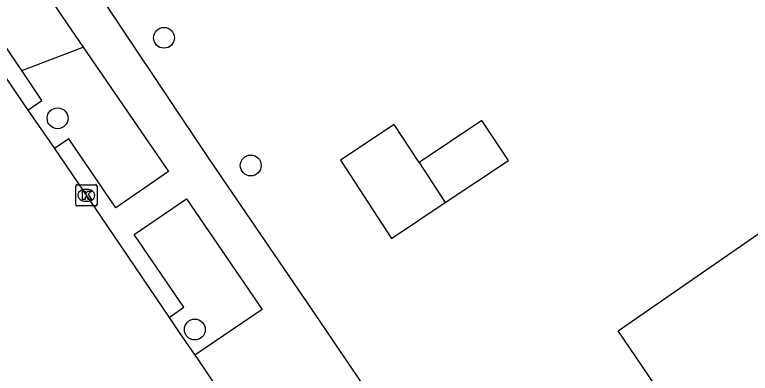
# Model space of a CAD drawing. Extents: x 157466 to 158888, y 383063 to 384677.
# Drawn here: x 158661.43 to 158695.95, y 383752.15 to 383768.97 of the extents above; entities that cross this region are included whole.
import ezdxf

# ---------------------------------------------------------------- set-up
doc = ezdxf.new("R2010")
doc.units = 0
for name, color, linetype in [('IMGEO_Boom', 7, 'Continuous'), ('IMGEO_Groenvoorziening', 7, 'Continuous'), ('IMGEO_Kolk', 7, 'Continuous'), ('IMGEO_Pand', 7, 'Continuous'), ('IMGEO_Rijbaan_lokaal_open', 7, 'Continuous'), ('IMGEO_Voetpad_open', 7, 'Continuous')]:
    doc.layers.add(name, color=color, linetype=linetype)

msp = doc.modelspace()

# ---------------------------------------------------------------- linework, layer by layer
at = {"layer": 'IMGEO_Boom'}
for centre in [(158668.435, 383767.889), (158663.44, 383764.113), (158672.506, 383761.9), (158669.881, 383754.207)]:
    msp.add_circle(centre, 0.489, dxfattribs=at)
at = {"layer": 'IMGEO_Groenvoorziening'}
msp.add_lwpolyline([(158661.756, 383766.347), (158664.641, 383767.453)], dxfattribs=at)
at = {"layer": 'IMGEO_Kolk'}
for p, q in [((158664.29, 383760.074), (158664.29, 383760.926)), ((158664.365, 383761), (158665.217, 383761)), ((158665.291, 383760.926), (158665.291, 383760.074)), ((158664.778, 383760.78), (158664.803, 383760.78)), ((158664.801, 383760.22), (158664.776, 383760.22)), ((158665.217, 383760), (158664.365, 383760))]:
    msp.add_line(p, q, dxfattribs=at)
for points in [[(158664.29, 383760.074), (158664.29, 383760.926)], [(158664.365, 383761), (158665.217, 383761)], [(158665.291, 383760.926), (158665.291, 383760.074)], [(158664.611, 383760.7), (158664.734, 383760.7), (158664.734, 383760.549), (158664.864, 383760.7), (158665.028, 383760.7), (158664.882, 383760.549), (158665.035, 383760.3), (158664.883, 383760.3), (158664.798, 383760.464), (158664.734, 383760.397), (158664.734, 383760.3), (158664.611, 383760.3), (158664.611, 383760.7)], [(158665.217, 383760), (158664.365, 383760)]]:
    msp.add_lwpolyline(points, dxfattribs=at)
for centre, start, end in [((158664.367, 383760.924), 91.552, 178.448), ((158664.367, 383760.924), 91.552, 178.448), ((158665.215, 383760.924), 1.552, 88.448), ((158665.215, 383760.924), 1.552, 88.448), ((158664.367, 383760.076), 181.552, 268.448), ((158664.367, 383760.076), 181.552, 268.448), ((158665.215, 383760.076), 271.552, 358.448), ((158665.215, 383760.076), 271.552, 358.448)]:
    msp.add_arc(centre, 0.0765, start, end, dxfattribs=at)
for centre, major_axis, ratio, start_param, end_param in [((158664.777, 383760.5), (-0.387, 0.002), 0.722429, 4.712389, 7.853982), ((158664.802, 383760.5), (-0.39, 0.002), 0.717154, 1.570796, 4.712389)]:
    msp.add_ellipse(centre, major_axis=major_axis, ratio=ratio, start_param=start_param, end_param=end_param, dxfattribs=at)
at = {"layer": 'IMGEO_Pand'}
for points in [[(158710.113, 383748.572), (158709.855, 383748.746), (158710.73, 383749.82), (158710.618, 383750), (158710.272, 383750.553), (158709.457, 383750), (158695.426, 383740.475), (158691.454, 383746.296), (158693.932, 383747.986), (158692.564, 383750), (158689.745, 383754.15), (158706.985, 383766.059), (158707.061, 383765.953), (158713.956, 383770.707)], [(158681.635, 383760.159), (158684.598, 383762.137), (158683.353, 383764.003), (158680.407, 383762.036)], [(158680.407, 383762.036), (158679.24, 383763.821), (158676.712, 383762.144), (158679.119, 383758.48), (158681.635, 383760.159)], [(158680.407, 383762.036), (158681.635, 383760.159)]]:
    msp.add_lwpolyline(points, dxfattribs=at)
at = {"layer": 'IMGEO_Rijbaan_lokaal_open'}
for points in [[(158655.585, 383773.972), (158657.617, 383771.002), (158662.043, 383764.496)], [(158662.043, 383764.496), (158663.291, 383762.701), (158663.297, 383762.692)], [(158663.297, 383762.692), (158665.777, 383759.033), (158668.672, 383754.773)], [(158668.672, 383754.773), (158669.151, 383754.068), (158669.879, 383753.01)], [(158669.879, 383753.01), (158670.001, 383752.833), (158671.923, 383750), (158672.092, 383749.75)]]:
    msp.add_lwpolyline(points, dxfattribs=at)
at = {"layer": 'IMGEO_Voetpad_open'}
for points in [[(158690.092, 383733.531), (158678.869, 383750), (158678.435, 383750.637), (158675.17, 383755.464), (158670.522, 383762.258), (158654.861, 383785.667)], [(158661.756, 383766.347), (158659.393, 383769.832), (158661.883, 383771.482), (158664.641, 383767.453)], [(158664.641, 383767.453), (158668.639, 383761.615), (158666.175, 383759.92), (158663.97, 383763.151), (158663.297, 383762.692)], [(158662.043, 383764.496), (158662.706, 383764.947), (158661.756, 383766.347)], [(158668.672, 383754.773), (158669.368, 383755.255), (158667.037, 383758.658), (158669.483, 383760.332), (158673.048, 383755.149), (158669.879, 383753.01)]]:
    msp.add_lwpolyline(points, dxfattribs=at)

doc.saveas('drawing.dxf')
